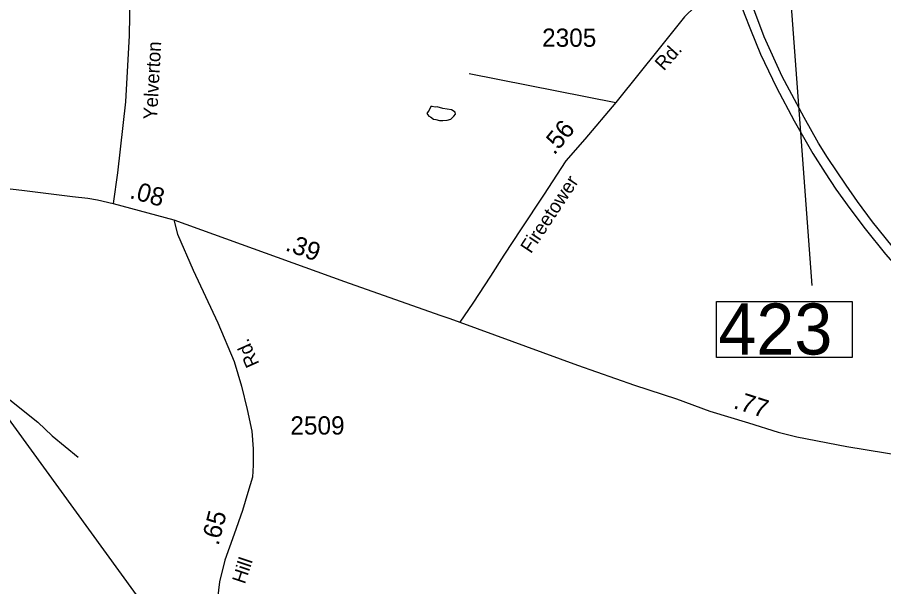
# Model space of a CAD drawing. Extents: x 2082433 to 2279600, y 546599 to 755198.
# Drawn here: x 2209338 to 2215277, y 633757 to 637659 of the extents above; entities that cross this region are included whole.
import ezdxf

# ---------------------------------------------------------------- set-up
doc = ezdxf.new("R2010")
doc.units = 0
for name, color, linetype in [('Exist Boundary Political Fire Districts', 7, 'Continuous'), ('Exist Hydrographic Creek Single Shore', 7, 'Continuous'), ('Exist Hydrographic Misc Water Feature', 7, 'Continuous'), ('Exist Road Non-System Type 51', 7, 'Continuous'), ('Exist Road Primary US Attributed', 7, 'Continuous'), ('Exist Road Primary US Divided Attributed', 7, 'Continuous'), ('Exist Road Primary US Mileage Hundredths English Label', 7, 'Continuous'), ('Exist Road Secondary Mileage Hundredths English Label', 7, 'Continuous'), ('Exist Road Secondary Structure Standard Bridge Number Label', 7, 'Continuous'), ('Exist Road Secondary Type 51 Attributed', 7, 'Continuous'), ('Exist Road Secondary Type 51 Label', 7, 'Continuous'), ('Exist Road Secondary Type 51 Number Label', 7, 'Continuous')]:
    doc.layers.add(name, color=color, linetype=linetype)

msp = doc.modelspace()

# ---------------------------------------------------------------- linework, layer by layer
at = {"layer": 'Exist Boundary Political Fire Districts'}
msp.add_lwpolyline([(2208172.1, 642644.6), (2208067.7, 642576.7), (2207985.7, 642519.9), (2207927.4, 642479.6), (2207577.4, 642261), (2207277.8, 642084.5), (2206901.8, 641865.8), (2206584.7, 641674.5), (2206130.8, 641401.7), (2205993.8, 641317.8), (2206421.9, 638981.6), (2207955.5, 636726.6), (2210666.9, 632992.2)], dxfattribs=at)
at = {"layer": 'Exist Hydrographic Creek Single Shore'}
msp.add_lwpolyline([(2209273.9, 635049.7), (2209390.2, 634956.1), (2209478, 634885.3), (2209577.3, 634791.7), (2209754.4, 634644.3)], dxfattribs=at)
at = {"layer": 'Exist Hydrographic Misc Water Feature'}
msp.add_lwpolyline([(2212145.6, 637000), (2212159.9, 636982), (2212170, 636976), (2212191.9, 636962.2), (2212206.2, 636958.4), (2212232.5, 636952.8), (2212256.3, 636950.9), (2212284, 636955.2), (2212310, 636961.4), (2212329.9, 636981.1), (2212341.6, 636995.6), (2212339.5, 637009.3), (2212313.9, 637025.3), (2212255.5, 637034.9), (2212217.5, 637046.4), (2212203.6, 637044.4), (2212183.3, 637048.3), (2212173.6, 637048.1), (2212161.5, 637022.3), (2212154, 637014.2), (2212145.6, 637000)], dxfattribs=at)
at = {"layer": 'Exist Road Non-System Type 51'}
msp.add_line((2212436, 637273.7), (2213440.4, 637074.7), dxfattribs=at)
at = {"layer": 'Exist Road Primary US Attributed'}
msp.add_line((2209994.5, 636382), (2210411.4, 636271.5), dxfattribs=at)
for points in [[(2205838.9, 637486.2), (2206602.9, 637205.5), (2206911.1, 637089.3), (2207554.6, 636854), (2207730.4, 636791.7), (2207880.6, 636735), (2208009.6, 636692.4), (2208059.8, 636673.8), (2208097.9, 636662.2), (2208185.4, 636637.2), (2208283.2, 636614.5), (2208447.6, 636579), (2209369.3, 636474.1), (2209716.2, 636430.1), (2209821.2, 636420.4), (2209887.2, 636408.1), (2209994.5, 636382)], [(2210411.4, 636271.5), (2211580.2, 635848.4), (2212233.7, 635617.4), (2212304.3, 635595.5), (2212372.6, 635571)], [(2212372.6, 635571), (2213179, 635275.7), (2213570, 635137.4), (2213856.5, 635045.4), (2214085.1, 634961), (2214351.4, 634880.8), (2214553.2, 634816.2), (2214683.1, 634785.1), (2215024.5, 634718.6), (2215428.8, 634651.4), (2215867.5, 634581.9), (2216066.2, 634548.6), (2216297.6, 634515.3)]]:
    msp.add_lwpolyline(points, dxfattribs=at)
at = {"layer": 'Exist Road Primary US Divided Attributed'}
for points in [[(2214238.3, 637912.4), (2214320, 637685.9), (2214364.1, 637575.4), (2214433.7, 637407.3), (2214543.2, 637177.1), (2214664.4, 636949.6), (2214792, 636726.8), (2214876.5, 636594), (2214949.8, 636481.6), (2215045.9, 636349.8), (2215149.8, 636209.6), (2215289.5, 636036), (2215420.4, 635888.4), (2215496.5, 635803.9), (2215734.1, 635566.2), (2215958.7, 635364.7), (2216075.7, 635265.4), (2216185.2, 635180.9), (2216313.7, 635082.5), (2216426, 635006.3), (2216533.7, 634932.1), (2216826.1, 634751), (2216988.1, 634675.6), (2217238.7, 634541.3)], [(2217303.7, 634586.8), (2217075.8, 634694.4), (2216819.6, 634837.3), (2216628.4, 634958), (2216517.9, 635029.5), (2216393.6, 635111.2), (2216233.5, 635229.2), (2216106.3, 635333.1), (2215968, 635449.2), (2215776.8, 635624.7), (2215600.4, 635795.5), (2215470.5, 635935.7), (2215335.9, 636091.7), (2215201.8, 636257.9), (2215098.8, 636396.2), (2215019.4, 636508.6), (2214893.2, 636698.9), (2214830.1, 636796.4), (2214732.1, 636971.9), (2214581.3, 637254.1), (2214458.8, 637524.3), (2214408, 637659), (2214370.8, 637756), (2214299.6, 637953.2)]]:
    msp.add_lwpolyline(points, dxfattribs=at)
at = {"layer": 'Exist Road Secondary Structure Standard Bridge Number Label'}
msp.add_line((2214633.9, 637851.7), (2214784.4, 635821.2), dxfattribs=at)
msp.add_lwpolyline([(2214131.9, 635712.4), (2215060.8, 635712.4), (2215060.8, 635328.3), (2214131.9, 635328.3)], close=True, dxfattribs=at)
at = {"layer": 'Exist Road Secondary Type 51 Attributed'}
for points in [[(2209352.5, 642942.7), (2209403.5, 642952.5), (2209545.6, 642960.9), (2209715.5, 642966.7), (2209842.5, 642944.6), (2209889.4, 642930.1), (2209941.3, 642904.6), (2209994.1, 642869.7), (2210048.2, 642822.8), (2210099.2, 642755.6), (2210152, 642664.4), (2210181.8, 642568.2), (2210183.5, 642392.8), (2210169.9, 641802.7), (2210156.7, 640826.9), (2210135, 639888.5), (2210118.4, 638916.1), (2210112, 638234.9), (2210112, 637943.7), (2210105.6, 637535), (2210079.2, 637080.3), (2210025.6, 636592.4), (2209994.5, 636382)], [(2214238.3, 637912.4), (2214080.6, 637805.6), (2213985.9, 637734.1), (2213911.6, 637662.6), (2213721, 637422.5), (2213607.8, 637283.4), (2213440.4, 637074.7), (2213227.7, 636823.6), (2213098.3, 636674.4), (2212945.5, 636439.9), (2212792.7, 636209.1), (2212673, 636028.3), (2212581.8, 635885.1), (2212460.3, 635699.7), (2212372.6, 635571)], [(2210411.4, 636271.5), (2210437.4, 636172.7), (2210544, 635927), (2210713, 635564.2), (2210824.8, 635300.3), (2210874.2, 635131.3), (2210913.2, 634971.4), (2210947, 634823.2), (2210954.8, 634701), (2210954.8, 634589.1), (2210949.6, 634507.2), (2210918.4, 634403.2), (2210882, 634278.4), (2210824.8, 634115.9), (2210759.8, 633939.1), (2210723.4, 633790.9), (2210710.4, 633675.2), (2210702.6, 633407.3), (2210687, 632948.4)]]:
    msp.add_lwpolyline(points, dxfattribs=at)

# ---------------------------------------------------------------- texts
at = {"layer": 'Exist Road Primary US Mileage Hundredths English Label'}
for s, rotation, p in [('.08', 344.5676, (2210102.5, 636421.6)), ('.39', 340.09812, (2211169.5, 636063.5)), ('.77', 342.23088, (2214241.2, 634981.8))]:
    msp.add_text(s, height=125, rotation=rotation, dxfattribs=at).set_placement(p)
at = {"layer": 'Exist Road Secondary Mileage Hundredths English Label'}
for s, rotation, p in [('.56', 50.56489, (2213019.5, 636710.4)), ('.65', 75.67071, (2210716.7, 634034.1))]:
    msp.add_text(s, height=125, rotation=rotation, dxfattribs=at).set_placement(p)
at = {"layer": 'Exist Road Secondary Structure Standard Bridge Number Label'}
msp.add_text('423', height=350, dxfattribs=at).set_placement((2214144.4, 635348.1))
at = {"layer": 'Exist Road Secondary Type 51 Label'}
for s, rotation, p in [('Yelverton', 86.86452, (2210295.8, 636955.6)), ('Rd.', 48.07765, (2213769.8, 637287.9)), ('Fireetower', 56.47661, (2212859.3, 636034.7)), ('Rd.', 114.09793, (2210999.2, 635285.2)), ('Hill', 71.7035, (2210898.1, 633770.5))]:
    msp.add_text(s, height=95, rotation=rotation, dxfattribs=at).set_placement(p)
at = {"layer": 'Exist Road Secondary Type 51 Number Label'}
for s, p in [('2305', (2212935.6, 637457)), ('2509', (2211210.1, 634799.7))]:
    msp.add_text(s, height=125, dxfattribs=at).set_placement(p)

doc.saveas('drawing.dxf')
